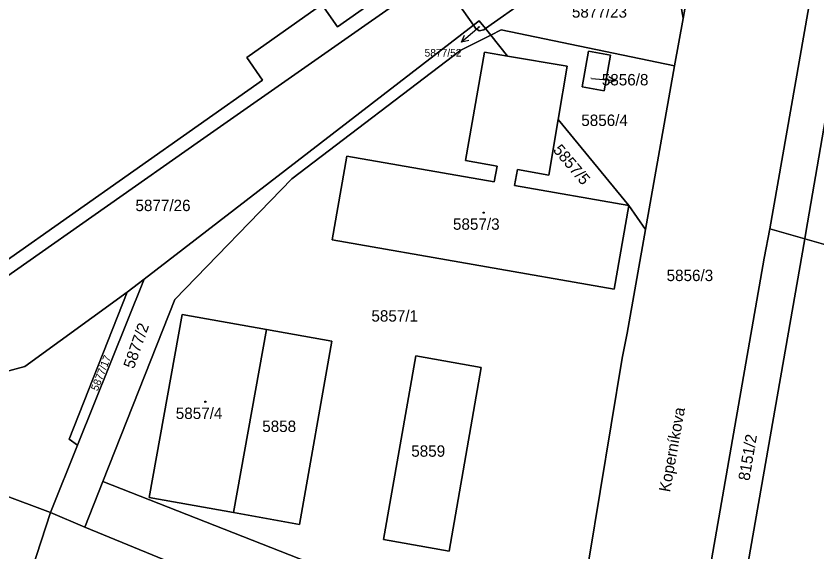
# Model space of a CAD drawing. Extents: x -596233 to -595156, y -1161235 to -1159375.
# Drawn here: x -595989.8 to -595870.4, y -1160212.3 to -1160132.4 of the extents above; entities that cross this region are included whole.
import ezdxf

# ---------------------------------------------------------------- set-up
doc = ezdxf.new("R2010")
doc.units = 0
for name, color, linetype in [('KN_KULTURY', 7, 'Continuous'), ('KN_PARC_CIS_POM', 7, 'Continuous'), ('KN_PARC_CIS_POZ', 7, 'Continuous'), ('KN_PARC_CIS_STAV', 7, 'Continuous'), ('KN_PARC_PLOCHA', 7, 'Continuous'), ('KN_ULICE', 7, 'Continuous'), ('PARC_C_SIPKA', 7, 'Continuous'), ('parcely_l', 7, 'Continuous')]:
    doc.layers.add(name, color=color, linetype=linetype)

msp = doc.modelspace()

# ---------------------------------------------------------------- linework, layer by layer
at = {"layer": 'KN_KULTURY'}
for centre, radius in [((-595920.07, -1160161.69), 0.09), ((-595920.07, -1160161.69), 0.0398), ((-595961.57, -1160189.89), 0.09), ((-595961.57, -1160189.89), 0.0398)]:
    msp.add_circle(centre, radius, dxfattribs=at)
at = {"layer": 'KN_PARC_PLOCHA'}
for points in [[(-595850.56, -1160044.9), (-595851.3, -1160044.48), (-595872.04, -1160164.67), (-595872.2, -1160165.6), (-595877.38, -1160164.11), (-595857.66, -1160051.72), (-595857.14, -1160049.68), (-595856.62, -1160047.85), (-595856.04, -1160046.5), (-595855.5, -1160045.63), (-595854.88, -1160044.9), (-595853.04, -1160043.23), (-595851.57, -1160041.81), (-595849.99, -1160040.62), (-595848.23, -1160039.71), (-595846.34, -1160039.07), (-595845.04, -1160038.79), (-595843.88, -1160038.62), (-595843.69, -1160038.59)], [(-595932.31, -1160078.16), (-595926.29, -1160086.7), (-595916.7, -1160079.96), (-595911.55, -1160087.29), (-595921.19, -1160094.05), (-595912.18, -1160106.89), (-595911.58, -1160107.73), (-595944.19, -1160130.67), (-595955.4, -1160138.56), (-595953.04, -1160141.96), (-596001.03, -1160175.75), (-596021.64, -1160146.51), (-596031.41, -1160132.62), (-596033.19, -1160130.09), (-596029.78, -1160120.76), (-596010.81, -1160107.42), (-596011.1, -1160107.01), (-596015, -1160101.47), (-596015.41, -1160100.87), (-595968.77, -1160068.07), (-595959.03, -1160061.23), (-595956.72, -1160064.49), (-595954.45, -1160067.69), (-595944.53, -1160060.83)], [(-595926.03, -1160123.96), (-595926.62, -1160123.56), (-595927.32, -1160123.71), (-595941.87, -1160133.98), (-595944.19, -1160130.67), (-595911.58, -1160107.73), (-595912.18, -1160106.89), (-595910.96, -1160106.65), (-595910.03, -1160107.28), (-595909.84, -1160109.14), (-595910.33, -1160110.21), (-595911.14, -1160111.04), (-595926.39, -1160121.79), (-595926.76, -1160122.45), (-595926.57, -1160123.18)], [(-595890.35, -1160132.73), (-595891.6, -1160139.8), (-595917.46, -1160134.45), (-595919, -1160135.22), (-595919.78, -1160134.25), (-595907.39, -1160125.46), (-595905.47, -1160124.45), (-595903.2, -1160123.87), (-595900.67, -1160123.87), (-595898.72, -1160124.35), (-595896.37, -1160125.27), (-595893.75, -1160126.72), (-595892.14, -1160128.1), (-595891.22, -1160129.3), (-595890.66, -1160130.7), (-595890.44, -1160132.14)], [(-595919.78, -1160134.25), (-595920.03, -1160134.43), (-595920.72, -1160134.57), (-595921.31, -1160134.17), (-595921.6, -1160133.76), (-595920.73, -1160133.08)], [(-595919.78, -1160134.25), (-595919, -1160135.22), (-595923.48, -1160137.48), (-595948.65, -1160156.67), (-595966.1, -1160174.65), (-595976.84, -1160201.8), (-595979.53, -1160208.59), (-595984.66, -1160206.41), (-595980.62, -1160196.36), (-595970.67, -1160171.61), (-595921.6, -1160133.76), (-595921.31, -1160134.17), (-595920.72, -1160134.57), (-595920.03, -1160134.43)], [(-595891.6, -1160139.8), (-595895.94, -1160164.2), (-595898.45, -1160160.63), (-595908.96, -1160147.82), (-595907.64, -1160139.85), (-595916.51, -1160138.37), (-595919, -1160135.22), (-595917.46, -1160134.45)], [(-595916.51, -1160138.37), (-595919.95, -1160137.79), (-595922.79, -1160153.92), (-595918.06, -1160154.75), (-595918.48, -1160157.11), (-595940.47, -1160153.25), (-595942.66, -1160165.74), (-595900.62, -1160173.11), (-595898.45, -1160160.63), (-595895.94, -1160164.2), (-595898.68, -1160179.64), (-595899.41, -1160183.41), (-595906, -1160223.15), (-595937.9, -1160217.07), (-595976.84, -1160201.8), (-595966.1, -1160174.65), (-595948.65, -1160156.67), (-595923.48, -1160137.48), (-595919, -1160135.22)], [(-595916.51, -1160138.37), (-595907.64, -1160139.85), (-595908.96, -1160147.82), (-595910.34, -1160156.11), (-595915.05, -1160155.28), (-595915.46, -1160157.64), (-595898.45, -1160160.63), (-595900.62, -1160173.11), (-595942.66, -1160165.74), (-595940.47, -1160153.25), (-595918.48, -1160157.11), (-595918.06, -1160154.75), (-595922.79, -1160153.92), (-595919.95, -1160137.79)], [(-595901.14, -1160138.21), (-595904.42, -1160137.61), (-595905.39, -1160142.93), (-595902.1, -1160143.54)], [(-595901.14, -1160138.21), (-595902.1, -1160143.54), (-595905.39, -1160142.93), (-595904.42, -1160137.61)], [(-595898.45, -1160160.63), (-595915.46, -1160157.64), (-595915.05, -1160155.28), (-595910.34, -1160156.11), (-595908.96, -1160147.82)], [(-595872.2, -1160165.6), (-595882.74, -1160225.8), (-595888.1, -1160224.83), (-595878.23, -1160168.49), (-595877.38, -1160164.11)], [(-595790.17, -1160181.34), (-595797.64, -1160222.75), (-595799.24, -1160232.58), (-595801.19, -1160240.56), (-595882.74, -1160225.8), (-595872.2, -1160165.6), (-595866.95, -1160167.11)], [(-595980.62, -1160196.36), (-595981.87, -1160195.47), (-595973.21, -1160173.57), (-595970.67, -1160171.61)], [(-595980.62, -1160196.36), (-595984.66, -1160206.41), (-596007, -1160198.07), (-596024.71, -1160191.3), (-596022.47, -1160185.02), (-596021.68, -1160182.63), (-596014.14, -1160185.63), (-596014.44, -1160186.38), (-596011.96, -1160187.37), (-596011.63, -1160186.64), (-596005.28, -1160189.18), (-595988.48, -1160184.62), (-595973.21, -1160173.57), (-595981.87, -1160195.47)], [(-595957.39, -1160206.41), (-595947.54, -1160208.17), (-595942.69, -1160180.84), (-595952.44, -1160179.11), (-595965, -1160176.88), (-595969.92, -1160204.18)], [(-595952.44, -1160179.11), (-595957.39, -1160206.41), (-595969.92, -1160204.18), (-595965, -1160176.88)], [(-595957.39, -1160206.41), (-595952.44, -1160179.11), (-595942.69, -1160180.84), (-595947.54, -1160208.17)], [(-595920.44, -1160184.78), (-595930.19, -1160183.05), (-595934.98, -1160210.41), (-595925.21, -1160212.15)], [(-595920.44, -1160184.78), (-595925.21, -1160212.15), (-595934.98, -1160210.41), (-595930.19, -1160183.05)], [(-595984.66, -1160206.41), (-595993.67, -1160233.87), (-596004.87, -1160230.11), (-596005.12, -1160230.87), (-596017.08, -1160227.46), (-596007, -1160198.07)], [(-595906, -1160223.15), (-595907.2, -1160230.35), (-595939.94, -1160224.12), (-595962.25, -1160215.68), (-595979.53, -1160208.59), (-595976.84, -1160201.8), (-595937.9, -1160217.07)], [(-595979.53, -1160208.59), (-595962.25, -1160215.68), (-595964.5, -1160222.07), (-595979.83, -1160216.01), (-595980.76, -1160217.88), (-595980.91, -1160217.82), (-595982.73, -1160223.33), (-595984.1, -1160222.88), (-595985.48, -1160226.86), (-595985.96, -1160226.7), (-595988.6, -1160234.78), (-595988.78, -1160234.72), (-595991.46, -1160242.44), (-595991.08, -1160242.57), (-595997.43, -1160261.31), (-596002.59, -1160259.45), (-596001.82, -1160257.28), (-596001.59, -1160256.61), (-595996.9, -1160243.73), (-595993.67, -1160233.87), (-595984.66, -1160206.41)]]:
    msp.add_lwpolyline(points, close=True, dxfattribs=at)
for points in [[(-595866.95, -1160167.11), (-595872.2, -1160165.6), (-595872.04, -1160164.67), (-595851.3, -1160044.48)], [(-595857.66, -1160051.72), (-595877.38, -1160164.11), (-595878.23, -1160168.49), (-595888.1, -1160224.83), (-595899.66, -1160290.66), (-595900.36, -1160298.95), (-595899.82, -1160301.87), (-595897.14, -1160309.2), (-595893.79, -1160313.33)], [(-596001.03, -1160175.75), (-595953.04, -1160141.96), (-595955.4, -1160138.56), (-595944.19, -1160130.67), (-595941.87, -1160133.98), (-595927.32, -1160123.71)], [(-595907.39, -1160125.46), (-595919.78, -1160134.25), (-595920.73, -1160133.08), (-595921.6, -1160133.76), (-595925.92, -1160127.6)], [(-596003.93, -1160180.15), (-595962.28, -1160150.93), (-595927.69, -1160126.67)], [(-595927.69, -1160126.67), (-595962.28, -1160150.93), (-596003.93, -1160180.15)], [(-595925.92, -1160127.6), (-595921.6, -1160133.76), (-595970.67, -1160171.61), (-595973.21, -1160173.57), (-595988.48, -1160184.62), (-596005.28, -1160189.18)], [(-595906, -1160223.15), (-595899.41, -1160183.41), (-595898.68, -1160179.64), (-595895.94, -1160164.2), (-595891.6, -1160139.8), (-595890.35, -1160132.73), (-595889.55, -1160128.24)], [(-595889.55, -1160128.24), (-595890.35, -1160132.73), (-595890.44, -1160132.14)]]:
    msp.add_lwpolyline(points, dxfattribs=at)
at = {"layer": 'PARC_C_SIPKA'}
for points in [[(-595920.68, -1160133.98), (-595921.09, -1160134.33), (-595923.3744, -1160136.2747)], [(-595922.2888, -1160136.0072), (-595923.3744, -1160136.2747), (-595922.937, -1160135.2457)], [(-595904, -1160141.68), (-595903.42, -1160141.73), (-595900.4312, -1160141.9895)], [(-595901.3842, -1160141.4049), (-595900.4312, -1160141.9895), (-595901.4708, -1160142.4011)]]:
    msp.add_lwpolyline(points, dxfattribs=at)
at = {"layer": 'parcely_l'}
for points in [[(-595872.2, -1160165.6), (-595872.04, -1160164.67), (-595851.3, -1160044.48), (-595850.56, -1160044.9)], [(-595857.66, -1160051.72), (-595877.38, -1160164.11)], [(-595926.03, -1160123.96), (-595926.62, -1160123.56), (-595927.32, -1160123.71), (-595941.87, -1160133.98), (-595944.19, -1160130.67)], [(-595890.35, -1160132.73), (-595890.44, -1160132.14), (-595890.66, -1160130.7), (-595891.22, -1160129.3), (-595892.14, -1160128.1), (-595893.75, -1160126.72), (-595896.37, -1160125.27), (-595898.72, -1160124.35), (-595900.67, -1160123.87), (-595903.2, -1160123.87), (-595905.47, -1160124.45), (-595907.39, -1160125.46), (-595919.78, -1160134.25)], [(-595921.6, -1160133.76), (-595925.92, -1160127.6), (-595926.41, -1160126.93), (-595927.01, -1160126.53), (-595927.69, -1160126.67), (-595962.28, -1160150.93), (-596003.93, -1160180.15), (-596006.39, -1160181.88), (-596007.94, -1160182.72), (-596009.1, -1160182.87), (-596010.07, -1160182.64), (-596020.46, -1160178.98), (-596021.21, -1160178.99), (-596021.75, -1160179.53), (-596022.18, -1160180.76)], [(-595890.35, -1160132.73), (-595889.55, -1160128.24)], [(-596021.64, -1160146.51), (-596001.03, -1160175.75), (-595953.04, -1160141.96), (-595955.4, -1160138.56), (-595944.19, -1160130.67)], [(-595919.78, -1160134.25), (-595920.73, -1160133.08), (-595921.6, -1160133.76)], [(-595891.6, -1160139.8), (-595890.35, -1160132.73)], [(-595970.67, -1160171.61), (-595921.6, -1160133.76)], [(-595921.6, -1160133.76), (-595921.31, -1160134.17), (-595920.72, -1160134.57), (-595920.03, -1160134.43), (-595919.78, -1160134.25)], [(-595919.78, -1160134.25), (-595919, -1160135.22)], [(-595919, -1160135.22), (-595917.46, -1160134.45), (-595891.6, -1160139.8)], [(-595919, -1160135.22), (-595923.48, -1160137.48), (-595948.65, -1160156.67), (-595966.1, -1160174.65), (-595976.84, -1160201.8)], [(-595919, -1160135.22), (-595916.51, -1160138.37)], [(-595916.51, -1160138.37), (-595919.95, -1160137.79), (-595922.79, -1160153.92), (-595918.06, -1160154.75), (-595918.48, -1160157.11), (-595940.47, -1160153.25), (-595942.66, -1160165.74), (-595900.62, -1160173.11), (-595898.45, -1160160.63)], [(-595901.14, -1160138.21), (-595902.1, -1160143.54), (-595905.39, -1160142.93), (-595904.42, -1160137.61), (-595901.14, -1160138.21)], [(-595908.96, -1160147.82), (-595907.64, -1160139.85), (-595916.51, -1160138.37)], [(-595895.94, -1160164.2), (-595891.6, -1160139.8)], [(-595898.45, -1160160.63), (-595915.46, -1160157.64), (-595915.05, -1160155.28), (-595910.34, -1160156.11), (-595908.96, -1160147.82)], [(-595898.45, -1160160.63), (-595908.96, -1160147.82)], [(-595898.45, -1160160.63), (-595895.94, -1160164.2)], [(-595906, -1160223.15), (-595899.41, -1160183.41), (-595898.68, -1160179.64), (-595895.94, -1160164.2)], [(-595877.38, -1160164.11), (-595878.23, -1160168.49), (-595888.1, -1160224.83)], [(-595877.38, -1160164.11), (-595872.2, -1160165.6)], [(-595872.2, -1160165.6), (-595882.74, -1160225.8)], [(-595790.17, -1160181.34), (-595866.95, -1160167.11), (-595872.2, -1160165.6)], [(-595980.62, -1160196.36), (-595970.67, -1160171.61)], [(-595973.21, -1160173.57), (-595970.67, -1160171.61)], [(-596011.63, -1160186.64), (-596005.28, -1160189.18), (-595988.48, -1160184.62), (-595973.21, -1160173.57)], [(-595973.21, -1160173.57), (-595981.87, -1160195.47), (-595980.62, -1160196.36)], [(-595957.39, -1160206.41), (-595969.92, -1160204.18), (-595965, -1160176.88), (-595952.44, -1160179.11)], [(-595952.44, -1160179.11), (-595957.39, -1160206.41)], [(-595957.39, -1160206.41), (-595947.54, -1160208.17), (-595942.69, -1160180.84), (-595952.44, -1160179.11)], [(-595920.44, -1160184.78), (-595925.21, -1160212.15), (-595934.98, -1160210.41), (-595930.19, -1160183.05), (-595920.44, -1160184.78)], [(-595984.66, -1160206.41), (-595980.62, -1160196.36)], [(-595984.66, -1160206.41), (-596007, -1160198.07)], [(-595976.84, -1160201.8), (-595979.53, -1160208.59)], [(-595906, -1160223.15), (-595937.9, -1160217.07), (-595976.84, -1160201.8)], [(-595984.66, -1160206.41), (-595993.67, -1160233.87)], [(-595979.53, -1160208.59), (-595984.66, -1160206.41)], [(-595979.53, -1160208.59), (-595962.25, -1160215.68)]]:
    msp.add_lwpolyline(points, dxfattribs=at)

# ---------------------------------------------------------------- texts
at = {"layer": 'KN_PARC_CIS_POM'}
for s, p in [('5877/52', (-595921.0133, -1160133.98)), ('5856/8', (-595904.2833, -1160141.68))]:
    msp.add_text(s, height=0.1, dxfattribs=at).set_placement(p)
at = {"layer": 'KN_PARC_CIS_POZ'}
for s, height, p in [('5877/23', 1.7, (-595906.9166, -1160132.62)), ('5877/52', 1.14, (-595928.8815, -1160138.4301)), ('5856/8', 1.7, (-595902.4566, -1160142.72)), ('5856/4', 1.7, (-595905.5166, -1160148.77)), ('5877/26', 1.7, (-595971.9866, -1160161.47)), ('5856/3', 1.7, (-595892.7966, -1160171.9)), ('5857/1', 1.7, (-595936.8066, -1160177.94)), ('5858', 1.7, (-595953.0866, -1160194.4)), ('5859', 1.7, (-595930.8666, -1160198.09))]:
    msp.add_text(s, height=height, dxfattribs=at).set_placement(p)
for s, height, rotation, p in [('5857/5', 1.7, 310.138719, (-595909.825, -1160152.4078)), ('5877/2', 1.7, 70.650574, (-595972.2359, -1160185.0846)), ('5877/17', 1.14, 68.643913, (-595977.6038, -1160188.369)), ('8151/2', 1.7, 80.465279, (-595880.4579, -1160201.7501))]:
    msp.add_text(s, height=height, rotation=rotation, dxfattribs=at).set_placement(p)
at = {"layer": 'KN_PARC_CIS_STAV'}
for s, p in [('5857/3', (-595924.6466, -1160164.25)), ('5857/4', (-595965.9766, -1160192.46))]:
    msp.add_text(s, height=1.7, dxfattribs=at).set_placement(p)
at = {"layer": 'KN_ULICE'}
msp.add_text('Koperníkova', height=1.7, rotation=79.764762, dxfattribs=at).set_placement((-595892.291, -1160203.4423))

doc.saveas('drawing.dxf')
